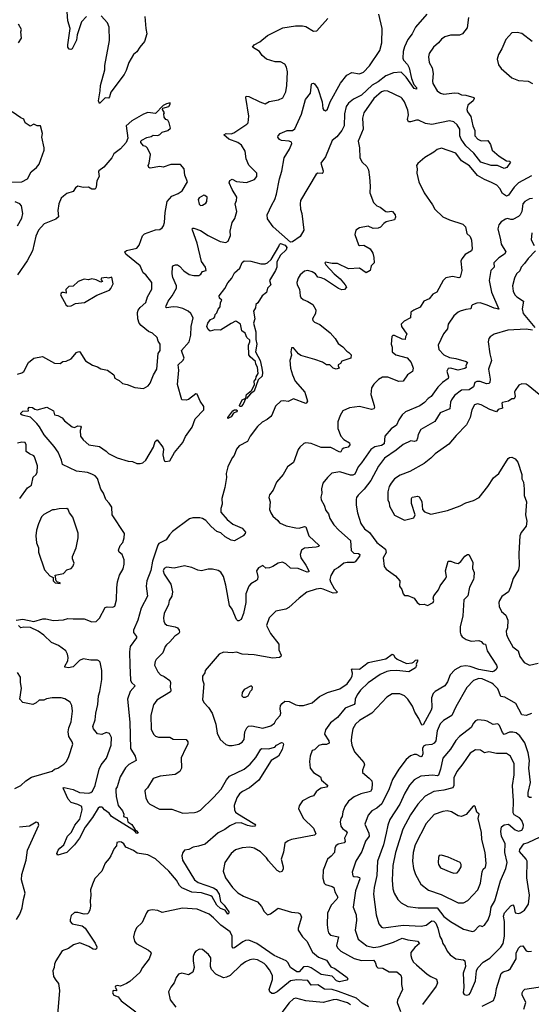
# Model space of a CAD drawing. Extents: x 2057697 to 2160550, y 827490 to 1016834.
# Tile 349 of 509: x 2082336 to 2087003, y 967120 to 976105. Entities that reach past the tile are written whole.
import ezdxf

# ---------------------------------------------------------------- set-up
doc = ezdxf.new("R2010")
doc.units = 0

msp = doc.modelspace()

# ---------------------------------------------------------------- linework, layer by layer
at = {"layer": '0CON20XD'}
for points in [[(2086428.9, 976125), (2086418.3, 976031.7), (2086375, 975975.8), (2086346.4, 975963.6), (2086266.4, 975963.6), (2086215, 975948.1), (2086183, 975927), (2086157.5, 975895), (2086110, 975855), (2086070.8, 975795), (2086064.3, 975765), (2086071.9, 975715), (2086098.1, 975665), (2086107.5, 975615), (2086100, 975545), (2086103.2, 975523.2), (2086145.5, 975455.5), (2086175, 975433.1), (2086205, 975425.6), (2086302.8, 975437.2), (2086335, 975433.8), (2086365, 975420), (2086405, 975416.5), (2086478, 975395), (2086481.4, 975385), (2086473.1, 975365), (2086423.3, 975325), (2086413.5, 975285), (2086420, 975265), (2086452, 975222), (2086467.9, 975135), (2086487.5, 975095), (2086488.5, 975045), (2086515, 975015.8), (2086545, 975000), (2086605, 975002.5), (2086630, 974965), (2086646.7, 974915), (2086708.1, 974858.1), (2086775, 974816.7), (2086805, 974812.5), (2086812.5, 974805), (2086780, 974755), (2086755, 974745.6), (2086695, 974774.4), (2086635.5, 974774.5), (2086543.2, 974805), (2086477.4, 974887.4), (2086404.7, 974954.7), (2086361.9, 975015), (2086352, 975045), (2086349.7, 975105), (2086326.7, 975146.7), (2086295, 975172.5), (2086255, 975181.6), (2086095, 975148.6), (2086036.5, 975156.5), (2085975, 975187.8), (2085955, 975187.5), (2085901.7, 975171.7), (2085883.1, 975173.1), (2085873.5, 975193.5), (2085881.2, 975235), (2085877.6, 975277.6), (2085846.7, 975355), (2085825, 975385.8), (2085815, 975395.7), (2085695, 975451.1), (2085665, 975454.4), (2085635, 975445.5), (2085565, 975384.4), (2085473.8, 975255), (2085462.9, 975205), (2085468.9, 975105), (2085422.5, 974995), (2085435.8, 974935), (2085438.8, 974845), (2085458.8, 974805), (2085502, 974765), (2085516.2, 974735), (2085527, 974667), (2085532.9, 974585), (2085530, 974525), (2085562, 974435), (2085594.6, 974404.6), (2085625.4, 974395.4), (2085675.5, 974355.5), (2085695, 974350.5), (2085725, 974358.1), (2085736.2, 974355), (2085760, 974325), (2085763.6, 974303.6), (2085755, 974278.8), (2085680.3, 974259.7), (2085657.5, 974245), (2085628.3, 974211.7), (2085606.4, 974203.6), (2085560.7, 974200.7), (2085515, 974220), (2085435, 974206.7), (2085403.3, 974185), (2085394, 974145), (2085425, 974050), (2085435, 974043.3), (2085475, 974046.2), (2085533.9, 974013.9), (2085556.2, 973975), (2085565.9, 973935.9), (2085568.8, 973885), (2085541.7, 973858.3), (2085532.5, 973815), (2085495, 973793.3), (2085436.3, 973836.3), (2085335, 973832.3), (2085235, 973881.1), (2085185, 973880.8), (2085125, 973892), (2085118, 973885), (2085128.7, 973868.7), (2085204.3, 973784.3), (2085259.4, 973739.4), (2085304.4, 973685), (2085315.9, 973664.1), (2085298.3, 973641.7), (2085275, 973640), (2085245, 973652.7), (2085115.6, 973735.6), (2085085, 973749.8), (2085054.3, 973754.2), (2085032.8, 973785), (2085005, 973804.2), (2084965, 973816.9), (2084935, 973810.6), (2084894.3, 973775), (2084876.9, 973745), (2084864, 973705), (2084865.9, 973685.9), (2084887.8, 973645), (2084894, 973585), (2084900.6, 973570.6), (2084921.5, 973551.5), (2084965, 973534), (2085010, 973505), (2085037.3, 973457.3), (2085035.7, 973425), (2085006.7, 973375), (2085010.2, 973360.2), (2085025, 973345.8), (2085075, 973322.5), (2085168.3, 973248.3), (2085213.3, 973195), (2085240.5, 973150.5), (2085285, 973120.8), (2085319.1, 973079.1), (2085337.4, 973067.4), (2085360, 973045), (2085356.7, 973015), (2085275, 972990), (2085263, 972967), (2085242.5, 972955), (2085240, 972945), (2085250, 972925), (2085223.8, 972916.2), (2085195, 972924.2), (2085165, 972954), (2085135, 972954.4), (2085098, 972978), (2085028.8, 973005), (2084900.5, 973040.5), (2084878.8, 973055), (2084835, 973110), (2084815, 973110), (2084808.8, 973075), (2084815.9, 973044.1), (2084800.8, 972995), (2084807.1, 972925), (2084824.4, 972865), (2084849.4, 972805), (2084935.8, 972705), (2084960, 972625), (2084953, 972607), (2084945, 972603.3), (2084834.2, 972645.8), (2084785, 972620.8), (2084745, 972627.1), (2084717.5, 972622.5), (2084670.6, 972579.4), (2084637.1, 972495), (2084626.9, 972483.1), (2084593.7, 972456.3), (2084546.6, 972433.4), (2084506.4, 972393.6), (2084437, 972303), (2084413.3, 972255), (2084337.5, 972215), (2084313.2, 972186.8), (2084292, 972128), (2084274, 972105), (2084235.8, 972025), (2084220.8, 971965), (2084223, 971927), (2084208.6, 971835), (2084180.6, 971735), (2084181.9, 971685), (2084171.9, 971645), (2084171.7, 971611.7), (2084228, 971545), (2084280.2, 971500.2), (2084366.7, 971465), (2084397, 971427), (2084393.3, 971415), (2084375, 971396.2), (2084295, 971350), (2084265, 971356.2), (2084211.2, 971385), (2084170.9, 971420.9), (2084135, 971435.7), (2084081.4, 971481.4), (2084035, 971535.6), (2084005, 971554.3), (2083978.7, 971558.7), (2083915, 971558.1), (2083885, 971548.9), (2083730.4, 971435), (2083701.1, 971405), (2083672.1, 971357.9), (2083605.7, 971325), (2083595, 971310), (2083546.8, 971165), (2083531.4, 971078.6), (2083496.2, 970985), (2083490.9, 970935), (2083500.7, 970845), (2083444.6, 970735), (2083412.9, 970625), (2083373.3, 970535), (2083374.1, 970514.1), (2083400.8, 970475), (2083400.8, 970465), (2083343.8, 970385), (2083337.2, 970335), (2083340, 970215), (2083346.5, 970076.5), (2083357.1, 970057.1), (2083388.8, 970025), (2083344.5, 969975), (2083319.2, 969905), (2083340.3, 969695), (2083348.1, 969455), (2083388.6, 969385), (2083400, 969345), (2083330.5, 969309.5), (2083302, 969278), (2083253.3, 969195), (2083225.5, 969104.5), (2083213.3, 969085), (2083213.6, 969066.4), (2083216.7, 969015), (2083233.6, 968933.6), (2083273.8, 968885), (2083286.2, 968855), (2083283.9, 968833.9), (2083315, 968820), (2083321.2, 968785), (2083359.2, 968759.2), (2083390.8, 968710.8), (2083402.5, 968702.5), (2083416, 968685), (2083405, 968679.2), (2083383.1, 968703.1), (2083175, 968833.3), (2083153, 968863), (2083109.4, 968895), (2083095, 968913.8), (2083085, 968920), (2083065, 968918.8), (2083051.2, 968908.8), (2083000, 968825), (2082933.7, 968736.3), (2082880.8, 968635), (2082835, 968576.2), (2082767.5, 968505), (2082685, 968480), (2082676, 968495), (2082685.8, 968525), (2082700.8, 968545), (2082740, 968575), (2082772, 968655), (2082808.2, 968691.8), (2082840.5, 968755), (2082885, 968808), (2082905.9, 968895.9), (2082903.3, 968925), (2082865, 968943.3), (2082805, 968960.6), (2082778.3, 968991.7), (2082734.3, 969085), (2082733.8, 969095), (2082741.8, 969098.2), (2082825, 969081.4), (2082881.2, 969051.2), (2082965.9, 969045.9), (2082985, 969051.4), (2082999.4, 969065), (2083024.5, 969115), (2083060, 969265), (2083079.6, 969305), (2083129.1, 969365), (2083170.5, 969485), (2083174.3, 969555), (2083155, 969591.2), (2083125, 969598.8), (2083085, 969581.2), (2083046.4, 969586.4), (2083010, 969635), (2083003.9, 969653.9), (2083025.5, 969714.5), (2083030.4, 969775), (2083049.6, 969855), (2083055.4, 969935), (2083067.8, 969975), (2083084.8, 970085), (2083084.7, 970165.3), (2083069.5, 970240.5), (2083058.6, 970255), (2083045, 970259.6), (2082985, 970259.3), (2082915, 970271.1), (2082883, 970257), (2082825, 970199.5), (2082781.7, 970191.7), (2082747.5, 970195), (2082746.7, 970205), (2082773.8, 970255), (2082779.5, 970285), (2082772.9, 970315), (2082755.5, 970345), (2082688.6, 970395), (2082625, 970422.5), (2082556.9, 970486.9), (2082505, 970525.5), (2082435, 970557.5), (2082375, 970561.4), (2082345, 970556.2), (2082325, 970575.8)], [(2082945, 976134.4), (2082900, 976085), (2082859.4, 975965), (2082855, 975916.7), (2082815, 975840), (2082803, 975833), (2082787, 975837), (2082776.7, 975855), (2082776.2, 975875), (2082795.6, 976025.6), (2082774.5, 976094.5), (2082770.6, 976175)], [(2083477, 976133), (2083485.6, 976025), (2083496.7, 975975), (2083474, 975905), (2083431.2, 975855), (2083405, 975811.2), (2083373, 975787), (2083332.2, 975715), (2083308.7, 975641.3), (2083289.4, 975605), (2083167.7, 975442.3), (2083155, 975400), (2083145, 975390), (2083115, 975392.5), (2083065, 975340), (2083053.8, 975365), (2083071.4, 975455), (2083074.4, 975504.4), (2083112.1, 975647.9), (2083113.7, 975686.3), (2083155.8, 975915), (2083153.3, 976036.7), (2083137.3, 976077.3), (2083080.5, 976140.5)], [(2086049.1, 976155), (2085945, 976035.7), (2085914.6, 975975.4), (2085876.9, 975923.1), (2085845, 975858), (2085834, 975814), (2085831.3, 975755), (2085837.7, 975735), (2085873.5, 975695), (2085888.4, 975665), (2085909.3, 975569.3), (2085931.9, 975511.9), (2085955, 975486.2), (2085955, 975470), (2085935, 975475.8), (2085861.6, 975581.6), (2085815, 975624.5), (2085745, 975620.9), (2085675, 975592.4), (2085605, 975538.3), (2085552.6, 975507.4), (2085455, 975417.2), (2085380.1, 975379.9), (2085335, 975342.2), (2085315, 975312), (2085298.4, 975245), (2085296.1, 975135), (2085275, 975092.2), (2085230, 975035), (2085186.8, 975003.2), (2085125, 974853.8), (2085084.2, 974795), (2085105.5, 974725), (2085102.5, 974707.5), (2085095, 974702), (2085055, 974705.6), (2085040.6, 974695), (2084898.5, 974455), (2084894.6, 974425), (2084898.9, 974375), (2084910, 974335), (2084926.4, 974185), (2084893.8, 974125), (2084825, 974078.5), (2084805, 974075.9), (2084649.4, 974215), (2084596.3, 974286.3), (2084594.2, 974325), (2084635, 974416.2), (2084663.8, 974465), (2084678.9, 974511.1), (2084705, 974653.8), (2084728.3, 974721.7), (2084749.3, 974845), (2084797.7, 974922.3), (2084819.1, 974975), (2084815, 974985.6), (2084795, 974997.3), (2084725, 975003.3), (2084705, 975012.9), (2084691.7, 975031.7), (2084694.3, 975045.7), (2084713.3, 975065), (2084775, 975092.9), (2084825, 975094.6), (2084845, 975110), (2084906.7, 975243.3), (2084944.5, 975375), (2084989.5, 975435), (2084999.2, 975515), (2085005, 975523.8), (2085015, 975525.6), (2085025, 975518.8), (2085055, 975476.7), (2085096.2, 975355), (2085101.6, 975295), (2085108.8, 975278.8), (2085125, 975272.7), (2085145, 975287.1), (2085169.3, 975355), (2085261.1, 975525), (2085320.4, 975599.6), (2085365, 975623.1), (2085435, 975611.9), (2085472.7, 975627.3), (2085525.4, 975685), (2085621.1, 975825), (2085637.9, 975895), (2085643.5, 976025), (2085613.1, 976155)], [(2082326.7, 975895), (2082351.2, 975935), (2082347.5, 975995), (2082352.5, 976015), (2082324.5, 976064.5)], [(2082825, 970637.1), (2082925, 970636.9), (2082995, 970611.4), (2083035, 970611.9), (2083065, 970644), (2083115, 970742), (2083135, 970747.5), (2083185, 970742.9), (2083205, 970753.8), (2083220.5, 970809.5), (2083220.7, 970919.3), (2083229.6, 970975), (2083247.3, 971035), (2083278.5, 971095), (2083289.5, 971135), (2083288.5, 971175), (2083270, 971225), (2083243.3, 971245), (2083236.2, 971265), (2083254, 971305), (2083275.8, 971335), (2083289.2, 971375), (2083292.5, 971415), (2083178.1, 971585), (2083175.6, 971655), (2083153.4, 971693.4), (2083123.1, 971725), (2083101.9, 971785), (2083075, 971821.2), (2083045, 971919.2), (2083025, 971941.9), (2082995, 971957.8), (2082955, 971972.5), (2082855, 971985.6), (2082726.7, 972045), (2082718, 972085), (2082687.6, 972157.6), (2082651.1, 972211.1), (2082560, 972315), (2082518.1, 972388.1), (2082491.1, 972421.1), (2082435, 972476.2), (2082360, 972495), (2082347.5, 972505), (2082347.5, 972515), (2082365, 972531.2), (2082416.7, 972535), (2082413.3, 972555), (2082422, 972568), (2082452.5, 972565), (2082475, 972550), (2082495, 972546), (2082585, 972568.8), (2082643.3, 972535), (2082655, 972497.5), (2082685, 972492.5), (2082725, 972470), (2082745, 972443.3), (2082815, 972388), (2082835, 972384.2), (2082865, 972397.1), (2082890, 972395), (2082895.8, 972385), (2082887.5, 972355), (2082892, 972305), (2082915, 972271.2), (2082967.5, 972225), (2083065, 972211.2), (2083125, 972168), (2083146.7, 972145), (2083225, 972105.6), (2083325, 972076.5), (2083365, 972072.9), (2083405, 972055.8), (2083435, 972054.4), (2083458.3, 972061.7), (2083488, 972085), (2083557.5, 972205), (2083573, 972257), (2083589.3, 972269.3), (2083642.5, 972205), (2083646.7, 972185), (2083642.5, 972135), (2083655, 972080), (2083665, 972072.5), (2083705, 972080), (2083748, 972155), (2083825, 972246.2), (2083849.8, 972300.2), (2083909.1, 972385), (2083937.7, 972462.3), (2084017.1, 972545), (2084017.1, 972575), (2083981.9, 972625), (2083955, 972687.5), (2083941.7, 972691.7), (2083875, 972640), (2083854.1, 972634.1), (2083815, 972636.2), (2083775.6, 972775), (2083789.1, 972905), (2083782.1, 972955), (2083825.6, 972995), (2083836.9, 973015), (2083812.2, 973085), (2083883.4, 973165), (2083898.1, 973225), (2083898.7, 973305), (2083918.8, 973385), (2083897.5, 973425), (2083873.8, 973445), (2083825, 973469.4), (2083775, 973481.5), (2083735, 973483.6), (2083675, 973473.8), (2083670, 973480), (2083670.8, 973495), (2083689.5, 973535), (2083726.4, 973585), (2083765.5, 973655), (2083765.5, 973675), (2083732.2, 973752.2), (2083727.3, 973785), (2083730.9, 973849.1), (2083739.1, 973860.9), (2083756.6, 973866.6), (2083775, 973866.2), (2083795, 973855.4), (2083833.3, 973813.3), (2083880.9, 973780.9), (2083925, 973770), (2083968.8, 973771.2), (2083987.7, 973782.3), (2084005, 973806.7), (2084036.7, 973815), (2084030, 973845), (2083995, 973897.5), (2083954.5, 974065), (2083910.8, 974185), (2083908.8, 974195), (2083915, 974201.2), (2083925, 974202.5), (2083985, 974180), (2084053.8, 974135), (2084165, 974080), (2084215, 974072.5), (2084238, 974085), (2084258.8, 974135), (2084257.1, 974175), (2084273.6, 974253.6), (2084299.5, 974290.5), (2084316.6, 974353.4), (2084300.8, 974425), (2084314.2, 974455.8), (2084317.5, 974485), (2084275.5, 974555), (2084248.1, 974615), (2084253.8, 974636.2), (2084275, 974648.1), (2084315, 974629.4), (2084405, 974617.5), (2084478.8, 974645), (2084498.8, 974675), (2084498.8, 974705), (2084426.8, 974776.8), (2084403.3, 974835), (2084392.9, 974905), (2084359.6, 974959.6), (2084325, 974983.3), (2084244.7, 975014.7), (2084196.7, 975055), (2084220, 975065), (2084265, 975064.6), (2084288.7, 975071.3), (2084408.2, 975151.8), (2084419.2, 975165), (2084426.2, 975225), (2084399.2, 975395), (2084403.2, 975406.8), (2084425, 975404.3), (2084525, 975354), (2084575, 975337.5), (2084612.5, 975357.5), (2084697, 975373), (2084737.3, 975392.7), (2084764, 975445), (2084774.2, 975504.2), (2084778.8, 975628.8), (2084770.9, 975670.9), (2084755, 975698.8), (2084715, 975720), (2084665, 975718.8), (2084585.8, 975745.8), (2084547.3, 975777.3), (2084524, 975815), (2084460, 975855), (2084476.2, 975875), (2084525, 975902.5), (2084595, 975959.2), (2084735, 976030), (2084852.3, 976047.7), (2084915, 976050), (2084945, 976042), (2085015, 976000), (2085045.9, 976004.1), (2085145.5, 976114.5)], [(2087010, 975905), (2086915, 975980), (2086875, 975988), (2086825, 975983.8), (2086770, 975925), (2086735, 975840), (2086704.4, 975785.6), (2086691.2, 975745), (2086704, 975694), (2086728.8, 975658.8), (2086825, 975573.3), (2086885, 975548.8), (2086973.9, 975543.9), (2087012.3, 975522.3)], [(2082315, 972871.2), (2082355, 972881.4), (2082375, 972894.2), (2082415, 972976.2), (2082465, 973016.2), (2082545, 973031.2), (2082655, 972970), (2082705, 972968.8), (2082730, 972985), (2082760.5, 972989.5), (2082805, 973008.8), (2082855, 973066.7), (2082875, 973076.2), (2082885, 973072.5), (2082935, 972992), (2083001.7, 972951.7), (2083045, 972937.1), (2083075, 972919.2), (2083137, 972907), (2083193.9, 972863.9), (2083203.8, 972835), (2083225, 972820.8), (2083243, 972813), (2083274.4, 972784.4), (2083317, 972777), (2083385, 972747.5), (2083465, 972738), (2083506.8, 972763.2), (2083525, 972786.7), (2083555.7, 972864.3), (2083585.7, 972915), (2083600.6, 973059.4), (2083616.2, 973085), (2083618.8, 973105), (2083616.2, 973145), (2083600, 973170), (2083589.2, 973205), (2083548, 973245), (2083510.2, 973260.2), (2083444.3, 973314.3), (2083425, 973336.9), (2083413.8, 973375), (2083411.4, 973431.4), (2083416.6, 973453.4), (2083435, 973477.8), (2083487.1, 973525), (2083502.5, 973575), (2083542.9, 973645), (2083540, 973705), (2083485.5, 973775.5), (2083462, 973795), (2083435, 973859.2), (2083303.1, 973965), (2083295.6, 973985), (2083309.5, 973999.5), (2083405, 974020), (2083425, 974046.7), (2083455, 974131.2), (2083475, 974149.2), (2083575, 974185.8), (2083615, 974190), (2083634.2, 974205.8), (2083647.1, 974225), (2083655.7, 974255), (2083661.5, 974345), (2083681.2, 974445), (2083725, 974495.6), (2083782.7, 974517.3), (2083817, 974543), (2083866.2, 974625), (2083841.2, 974685), (2083836.7, 974745), (2083803.3, 974783.3), (2083716.1, 974783.9), (2083645, 974760), (2083615, 974766), (2083525, 974750), (2083512.5, 974755), (2083506.7, 974775), (2083515.8, 974794.2), (2083530, 974875), (2083502.5, 974932.5), (2083487, 974947), (2083464.1, 974954.1), (2083442.5, 974985), (2083442.5, 974995), (2083450, 975005), (2083495, 975030), (2083535, 975037.5), (2083555, 975050), (2083595, 975046.7), (2083615, 975056.7), (2083635, 975077.5), (2083685.9, 975094.1), (2083712.5, 975115), (2083700, 975165), (2083686.4, 975186.4), (2083670, 975195), (2083652.5, 975215), (2083650, 975245), (2083657.5, 975255), (2083640, 975285), (2083641.7, 975298.3), (2083695, 975312.5), (2083710, 975335), (2083710, 975345), (2083675, 975337.5), (2083645, 975322.5), (2083575, 975250), (2083505, 975258), (2083465, 975243.3), (2083359.5, 975180.5), (2083306.7, 975135), (2083323.8, 975025), (2083307.3, 974982.7), (2083256.2, 974925), (2083195, 974881.2), (2083176.2, 974845), (2083105, 974758), (2083058, 974725), (2083054, 974715), (2083060, 974675), (2083038.6, 974635), (2083034.2, 974575), (2083025, 974556.7), (2082995, 974559.2), (2082965, 974577.5), (2082915, 974574), (2082865, 974586.2), (2082845, 974570), (2082823, 974537), (2082765, 974520), (2082736, 974495), (2082714.3, 974475), (2082693.1, 974425), (2082683.1, 974365), (2082691.2, 974305), (2082664.5, 974285.5), (2082559.3, 974240.7), (2082507.1, 974185), (2082482, 974128), (2082453.6, 973996.4), (2082404.2, 973905), (2082316.7, 973775)], [(2082238.3, 974621.7), (2082355, 974623.8), (2082407.7, 974652.3), (2082441.2, 974715), (2082488.8, 974755), (2082513.3, 974785), (2082559.2, 974915), (2082560.8, 974935), (2082537, 975033), (2082543.3, 975065), (2082526.1, 975136.1), (2082495, 975137.5), (2082465, 975152.5), (2082433, 975133), (2082387.5, 975165), (2082375, 975196.7), (2082345, 975210), (2082266.7, 975265)], [(2087005, 974679.6), (2086885, 974614.6), (2086845, 974575.6), (2086795, 974504.3), (2086775, 974492.9), (2086739.1, 974519.1), (2086715, 974565.7), (2086689.4, 974595), (2086640.4, 974620.4), (2086577, 974647), (2086513, 974683), (2086440.2, 974770.2), (2086365, 974818), (2086315, 974887.1), (2086185, 974933.8), (2086145, 974921.2), (2086113.3, 974895), (2086032.7, 974847.3), (2085966.8, 974793.2), (2085955.8, 974775), (2085962, 974745), (2085958, 974705), (2085975.8, 974625), (2086025, 974526), (2086102, 974415), (2086122.5, 974375), (2086196.2, 974305), (2086255, 974277.1), (2086379.1, 974239.1), (2086402, 974215), (2086414.3, 974155), (2086445.6, 974125), (2086458.3, 974091.7), (2086462, 974015), (2086456, 973995), (2086398.8, 973961.2), (2086367.7, 973922.3), (2086358.8, 973901.2), (2086370, 973815), (2086353.8, 973755), (2086342, 973748), (2086285, 973760), (2086221.7, 973748.3), (2086198.8, 973725), (2086141.7, 973618.3), (2086105, 973601.2), (2086071.7, 973558.3), (2086023.8, 973535), (2085987.9, 973482.1), (2085930, 973455), (2085903.3, 973435), (2085900, 973385), (2085843.3, 973355), (2085814.5, 973325.5), (2085817.8, 973305), (2085866.9, 973235), (2085855, 973210), (2085852.5, 973185), (2085825, 973189.4), (2085755, 973222.5), (2085738.3, 973221.7), (2085732, 973215), (2085724.2, 973145), (2085732.5, 973115), (2085734, 973075), (2085767, 973047), (2085869.2, 973019.2), (2085906.2, 972976.2), (2085926, 972925), (2085920, 972895), (2085874.4, 972865), (2085832.5, 972805), (2085795, 972804.4), (2085695, 972841.4), (2085645, 972841.9), (2085608.9, 972821.1), (2085565, 972777.5), (2085545.4, 972744.6), (2085540, 972685), (2085570.8, 972585), (2085572.5, 972565), (2085565, 972552.5), (2085545, 972548.1), (2085435, 972574.4), (2085345, 972562.9), (2085283.8, 972535), (2085258.3, 972491.7), (2085238.6, 972435), (2085239.4, 972375), (2085265, 972304.3), (2085292.5, 972275), (2085345, 972243.3), (2085347.1, 972225), (2085333.3, 972205), (2085292, 972195), (2085278.6, 972185), (2085265, 972160), (2085255, 972159.2), (2085175, 972200.5), (2085085, 972201.9), (2084995, 972238.1), (2084945, 972242.5), (2084927, 972237), (2084890, 972205), (2084875, 972182.5), (2084834.2, 972065), (2084777.5, 972025), (2084738, 971955), (2084679.2, 971885), (2084647.4, 971812.6), (2084615, 971770), (2084610, 971745), (2084622, 971705), (2084616.1, 971636.1), (2084625.8, 971605), (2084645, 971573.8), (2084689.2, 971535), (2084705, 971512), (2084767.4, 971487.4), (2084855, 971468.1), (2084885.5, 971464.5), (2084935, 971480), (2084945, 971476.7), (2084973.3, 971395), (2085066.7, 971305), (2085063.3, 971296.7), (2085038.9, 971291.1), (2084935, 971282.9), (2084907, 971263), (2084895.7, 971225), (2084901.1, 971195), (2084947.3, 971127.3), (2084974, 971075), (2084972.5, 971065), (2084956.8, 971063.2), (2084911.8, 971081.8), (2084875, 971096.4), (2084805, 971100.5), (2084765, 971138.6), (2084733.4, 971153.4), (2084693.9, 971146.1), (2084645, 971114), (2084615, 971103.8), (2084580, 971100), (2084555, 971122.5), (2084515, 971103.8), (2084496, 971075), (2084507.1, 971025), (2084505, 970997.5), (2084495, 970986), (2084443, 970957), (2084425.8, 970935), (2084400, 970865), (2084397.8, 970785), (2084377.5, 970685), (2084355, 970632.5), (2084335, 970618.8), (2084325, 970620), (2084315, 970632.5), (2084275, 970726.7), (2084250.3, 970760.3), (2084217.1, 970945), (2084193.8, 971025), (2084171.7, 971061.7), (2084145, 971078.8), (2084095, 971091.4), (2084055, 971090.8), (2083995, 971076), (2083960.7, 971080.7), (2083905, 971106.2), (2083865, 971116)], [(2082317.5, 974225), (2082354.2, 974295), (2082366.2, 974335), (2082353.8, 974405), (2082336.7, 974425), (2082296.2, 974443.8)], [(2087015, 974474.4), (2086985, 974470), (2086944.7, 974445.3), (2086926.9, 974425), (2086915.4, 974355), (2086902.1, 974325), (2086885, 974307.3), (2086835, 974282.1), (2086815, 974280.4), (2086785, 974289.1), (2086766.2, 974285), (2086729.2, 974260.8), (2086705, 974232.5), (2086697.1, 974195), (2086722.2, 974095), (2086726.4, 974055), (2086768.9, 973985), (2086759.4, 973965), (2086705, 973931.8), (2086660.5, 973885), (2086664.4, 973845), (2086634.4, 973815), (2086618.2, 973725), (2086638.2, 973618.2), (2086707.7, 973462.3), (2086665, 973472.1), (2086600.9, 973500.9), (2086535, 973521.9), (2086505, 973518.1), (2086466.6, 973503.4), (2086458, 973495), (2086450, 973465), (2086405, 973460), (2086354.6, 973445.4), (2086335, 973436.9), (2086295, 973402.9), (2086245.6, 973325), (2086237.8, 973285), (2086201.4, 973238.6), (2086153.3, 973135), (2086158, 973095), (2086205, 973047.5), (2086255, 973022.2), (2086314.4, 973014.4), (2086408.8, 972985), (2086420, 972975), (2086405, 972950), (2086408.8, 972931.2), (2086397.3, 972922.7), (2086335, 972907.1), (2086265, 972924.5), (2086245, 972922), (2086233.4, 972896.6), (2086248.7, 972845), (2086245, 972829.2), (2086191.9, 972795), (2086148.8, 972751.2), (2086090.8, 972665), (2086062.3, 972647.7), (2086028.2, 972611.8), (2085985, 972580), (2085855, 972526.9), (2085825, 972499.2), (2085795.3, 972454.7), (2085772.9, 972405), (2085725, 972370), (2085665.7, 972305), (2085660.7, 972235), (2085635, 972217.6), (2085574.2, 972205.8), (2085538.9, 972181.1), (2085455, 972060.6), (2085423.5, 972025), (2085392.2, 971957.8), (2085375, 971947.1), (2085355, 971946.9), (2085255, 971978.1), (2085184.3, 971965.7), (2085142.3, 971927.7), (2085101.2, 971875), (2085088, 971825), (2085092, 971785), (2085082.3, 971747.7), (2085085, 971723.3), (2085114.3, 971674.3), (2085129.4, 971625), (2085151.4, 971595), (2085163.7, 971553.7), (2085200.8, 971495), (2085246.4, 971446.4), (2085353.1, 971353.1), (2085360.3, 971259.7), (2085385, 971238), (2085425, 971234.4), (2085438.9, 971225), (2085435, 971209.2), (2085395, 971158.8), (2085385, 971152), (2085322.7, 971152.7), (2085291.2, 971145), (2085245, 971105.8), (2085205, 971084.3), (2085175, 971033.3), (2085165.7, 970995), (2085170, 970975), (2085204.6, 970914.6), (2085232, 970885), (2085230, 970875), (2085195, 970870.4), (2085105, 970909.3), (2085083.3, 970913.3), (2085041.3, 970908.7), (2084955, 970880), (2084883.8, 970826.2), (2084790.6, 970739.4), (2084765, 970724.3), (2084673, 970707), (2084610.8, 970645), (2084588, 970575), (2084623.8, 970503.8), (2084700, 970405), (2084700.6, 970355), (2084720, 970305), (2084717.6, 970292.4), (2084706.2, 970283.8), (2084645, 970277.9), (2084475, 970310), (2084365, 970313.8), (2084315, 970334.4), (2084275, 970325.8), (2084195, 970334), (2084156.2, 970315), (2084026.7, 970165), (2084023.3, 970145), (2084004.3, 970115), (2084005, 970080), (2084014.3, 970045), (2084002.6, 969902.6), (2084015.8, 969875), (2084057.6, 969827.6), (2084090.5, 969775), (2084125.4, 969675.4), (2084137.1, 969595), (2084163.3, 969535), (2084215, 969490), (2084245, 969481.2), (2084275, 969480), (2084335.6, 969494.4), (2084365, 969512), (2084382.5, 969535), (2084390, 969605), (2084408.3, 969641.7), (2084423.4, 969656.6), (2084455, 969659.4), (2084555, 969638.6), (2084627.8, 969662.2), (2084658.8, 969685), (2084676, 969715), (2084713.4, 969756.6), (2084718.5, 969775), (2084712.5, 969815), (2084715.6, 969845), (2084729.2, 969865), (2084755, 969885.7), (2084795, 969884.4), (2084855, 969852.5), (2084885, 969845.7), (2084925, 969847.8), (2085005, 969870.6), (2085072, 969928), (2085145, 969966.2), (2085255, 969998.5), (2085323.5, 970045), (2085355, 970085.6), (2085369.1, 970115), (2085371.7, 970141.7), (2085363.5, 970175), (2085368.9, 970181.1), (2085435, 970178.5), (2085515, 970237.5), (2085676.5, 970273.5), (2085735, 970316), (2085745, 970310), (2085758, 970288), (2085779.2, 970269.2), (2085865, 970230), (2085915.5, 970234.5), (2085929.1, 970240.9), (2085945, 970260), (2085963.3, 970263.3), (2085965, 970250), (2085953.3, 970225), (2085956.1, 970213.9), (2085945, 970190), (2085885, 970154), (2085775, 970166.4), (2085715, 970163.8), (2085684.7, 970155.3), (2085625, 970130), (2085515, 970052.1), (2085445.4, 969985), (2085413.3, 969945), (2085397.1, 969905), (2085394.4, 969865.6), (2085385.8, 969855), (2085305, 969823.5), (2085235, 969738.1), (2085172.3, 969687.7), (2085124, 969625), (2085117.5, 969585), (2085156.4, 969525), (2085157.6, 969502.4), (2085135, 969491.9), (2085095, 969490), (2085065, 969481.2), (2085025, 969443.3), (2085004.1, 969435.9), (2084985.9, 969384.1), (2084978.8, 969335), (2084987.1, 969275), (2085015, 969236), (2085081.2, 969195), (2085090, 969165), (2085146, 969115), (2085135, 969100.6), (2085085, 969090.6), (2085062.8, 969077.2), (2085040.9, 969059.1), (2085015, 969021.2), (2084985, 969013.8), (2084915, 968976.7), (2084885, 968930), (2084880, 968905), (2084926, 968815), (2085016.4, 968726.4), (2085037.5, 968675), (2085025, 968664.5), (2084815.5, 968624.5), (2084785, 968612), (2084755, 968590), (2084741.2, 968508.8), (2084722.5, 968445), (2084738.8, 968375), (2084738.3, 968351.7), (2084728.3, 968331.7), (2084713, 968327), (2084685, 968340), (2084605, 968428), (2084587.5, 968455), (2084531.1, 968511.1), (2084475, 968546), (2084435, 968552.5), (2084365, 968547.5), (2084305, 968529.2), (2084265, 968496), (2084206.9, 968415), (2084193.1, 968335), (2084212.9, 968275), (2084278.6, 968185), (2084325, 968138), (2084377.3, 968107.3), (2084504, 968055), (2084540.9, 968010.9), (2084565, 967966.7), (2084595, 967937.5), (2084622.5, 967945), (2084695, 967996.2), (2084815, 967961.4), (2084875, 967954.2), (2084893.3, 967945), (2084905.7, 967915), (2084875.6, 967815), (2084877.1, 967795), (2084915, 967734.2), (2084956.7, 967696.7), (2085006, 967595), (2085060.2, 967550.2), (2085135, 967523.1), (2085173, 967463), (2085209.2, 967445), (2085322.5, 967365), (2085328, 967352), (2085320.7, 967339.3), (2085254.4, 967325.6), (2085225.8, 967335), (2085185, 967376.2), (2085085, 967391.4), (2084995, 967451.7), (2084965, 967464.2), (2084925, 967461.3), (2084885, 967417.3), (2084864.6, 967414.6), (2084805.4, 967455.4), (2084780.8, 967500.8), (2084765.9, 967515.9), (2084657.3, 967565), (2084497.8, 967675), (2084425, 967703.8), (2084395, 967701.2), (2084370.9, 967689.1), (2084295, 967635.7), (2084282.7, 967632.7), (2084275.6, 967645.6), (2084272.7, 967742.7), (2084255, 967780), (2084171.2, 967841.2), (2084105, 967910), (2084063.6, 967943.6), (2083955, 967987.1), (2083821.7, 967998.3), (2083635, 967958), (2083595, 967976.7), (2083545, 967982.5), (2083515, 967976.7), (2083505, 967972.5), (2083493.3, 967955), (2083453.3, 967865), (2083401.3, 967818.7), (2083382.5, 967775), (2083374, 967735), (2083382, 967695), (2083398, 967675), (2083510, 967615), (2083532.5, 967595), (2083534.2, 967585), (2083516, 967535), (2083457.1, 967455), (2083431.5, 967408.5)], [(2083985, 974410), (2084005, 974412.5), (2084035, 974430), (2084043, 974447), (2084046.2, 974485), (2084025, 974501.2), (2084015, 974502.5), (2083971.7, 974478.3), (2083963.3, 974465), (2083972.7, 974422.7), (2083985, 974410)], [(2087008.9, 974161.1), (2087001.9, 974095), (2087029.4, 974045)], [(2084344.4, 972574.4), (2084341.1, 972585), (2084364.4, 972635), (2084400, 972650), (2084406.2, 972685), (2084449.4, 972720.6), (2084477, 972773), (2084475.7, 972805), (2084491.2, 972825), (2084492.5, 972845), (2084510.9, 972875), (2084506.5, 972935), (2084491.1, 972961.1), (2084486.7, 972986.7), (2084437, 973027), (2084426.9, 973045), (2084423.3, 973135), (2084436.7, 973165), (2084435, 973180), (2084407.5, 973205), (2084392.5, 973245), (2084362.5, 973265), (2084350, 973325), (2084315, 973350), (2084305, 973352.5), (2084265, 973332.5), (2084168.8, 973271.2), (2084115, 973273.3), (2084073, 973263), (2084055, 973277.5), (2084044.2, 973305), (2084050.8, 973335), (2084075, 973370), (2084108.3, 973381.7), (2084117, 973393), (2084120, 973415), (2084135, 973430), (2084146.4, 973463.6), (2084163.3, 973485), (2084167.5, 973525), (2084180, 973545), (2084157.5, 973565), (2084156.7, 973585), (2084207.3, 973652.7), (2084235, 973704), (2084271.9, 973745), (2084295, 973793.8), (2084344.2, 973835.8), (2084365, 973887.5), (2084385, 973903.8), (2084445, 973901.5), (2084535, 973876.2), (2084575, 973876.2), (2084595, 973884.6), (2084630.3, 973915), (2084700.9, 974035), (2084705.6, 974054.4), (2084715, 974062.5), (2084756.6, 974046.6), (2084773.1, 974025), (2084767.9, 974005), (2084714, 973956), (2084681.6, 973895), (2084680.5, 973845), (2084670.6, 973815), (2084614, 973725), (2084625.6, 973684.4), (2084596.7, 973655), (2084586, 973614), (2084546.7, 973585), (2084508.3, 973521.7), (2084490, 973505), (2084487.5, 973475), (2084467.5, 973445), (2084480, 973375), (2084467.5, 973335), (2084489.7, 973255), (2084490.9, 973185), (2084498.5, 973145), (2084488, 973075), (2084528.4, 972995), (2084546, 972925), (2084551.3, 972885), (2084547.1, 972852.9), (2084512.5, 972817.5), (2084476.1, 972713.9), (2084440.7, 972689.3), (2084405, 972647.5), (2084400, 972650), (2084374.3, 972595), (2084355, 972574.5), (2084344.4, 972574.4)], [(2087040, 973995), (2086972.9, 973925), (2086941.5, 973878.5), (2086909.2, 973845), (2086897.5, 973812.5), (2086868, 973785), (2086848, 973745), (2086832.5, 973675), (2086837.3, 973627.3), (2086852.5, 973595), (2086870, 973575), (2086930, 973535), (2086918.8, 973465), (2086929.4, 973425), (2087036.2, 973295)], [(2082775, 973492), (2082805, 973494), (2082845.9, 973514.1), (2082926.6, 973523.4), (2083038.8, 973591.2), (2083155, 973637.5), (2083168.3, 973651.7), (2083190, 973695), (2083176.7, 973755), (2083145, 973747.5), (2083125, 973753.3), (2083083, 973747), (2083077.5, 973735), (2083090, 973715), (2083075, 973710), (2083035, 973730), (2082995, 973740), (2082965, 973731.2), (2082923.6, 973736.4), (2082870, 973715), (2082825, 973672.5), (2082785, 973670), (2082758.3, 973641.7), (2082760, 973610), (2082736.7, 973616.7), (2082725, 973613.8), (2082715, 973610), (2082708.8, 973595), (2082760.5, 973500.5), (2082775, 973492)], [(2087015, 973272.5), (2086955, 973279.2), (2086787.6, 973272.4), (2086662.5, 973235), (2086627.9, 973212.1), (2086615.8, 973195), (2086610, 973165), (2086622.9, 973055), (2086640.6, 972995), (2086612.1, 972915), (2086626.2, 972823.8), (2086623.3, 972795), (2086614, 972785), (2086595, 972780.9), (2086535, 972801.9), (2086505, 972803.1), (2086486.2, 972793.8), (2086475.8, 972755), (2086435, 972727.5), (2086365, 972724.6), (2086301.9, 972675), (2086273.7, 972636.3), (2086264.6, 972615), (2086260, 972555), (2086172.2, 972517.8), (2086122.6, 972437.4), (2085995.6, 972364.4), (2085970.9, 972319.1), (2085965.4, 972285), (2085955, 972263.1), (2085935, 972254.4), (2085905, 972261.4), (2085835, 972228.1), (2085771.4, 972175), (2085665, 972104.4), (2085609.4, 972030.6), (2085539.4, 971900.6), (2085478.6, 971821.4), (2085423.8, 971765), (2085408.8, 971745), (2085404.2, 971725.8), (2085405.5, 971675.5), (2085417.8, 971605), (2085447.3, 971507.3), (2085480, 971460), (2085526.9, 971425), (2085594.4, 971335), (2085673.6, 971273.6), (2085677.3, 971242.7), (2085652.5, 971195), (2085660, 971115), (2085679.7, 971089.7), (2085765, 971030), (2085802.5, 970985), (2085800, 970935), (2085822.5, 970905), (2085832.5, 970865), (2085845, 970850), (2085875, 970850), (2085935, 970826.7), (2085962.5, 970785), (2085985, 970767.5), (2086025, 970770), (2086055, 970760), (2086106.7, 970785), (2086113.8, 970805), (2086108.8, 970825), (2086112.3, 970847.7), (2086155, 970901.2), (2086171.1, 970938.9), (2086223, 971007), (2086229.2, 971025), (2086220, 971075), (2086245, 971162.5), (2086270, 971165), (2086305, 971148.8), (2086335, 971143.3), (2086359.5, 971160.5), (2086395, 971210), (2086420, 971225), (2086433, 971223), (2086468.8, 971155), (2086466.1, 971096.1), (2086480.7, 971060.7), (2086478, 971015), (2086474, 970995), (2086440, 970925), (2086423, 970847), (2086388.6, 970811.4), (2086379.2, 970665), (2086354.3, 970565), (2086354.3, 970514.3), (2086360.9, 970490.9), (2086372.2, 970472.2), (2086408.1, 970448.1), (2086453, 970433), (2086525, 970438.5), (2086545, 970429.4), (2086565, 970408), (2086585, 970407.5), (2086600, 970345), (2086686.7, 970215), (2086690.9, 970195), (2086682.2, 970175), (2086665, 970159.6), (2086645, 970152.3), (2086525, 970176), (2086445, 970202.5), (2086405, 970209.4), (2086358.8, 970201.2), (2086305, 970172.9), (2086261.2, 970125), (2086237.9, 970062.1), (2086215, 970026), (2086124.7, 969975.3), (2086107.1, 969955), (2086092.5, 969915), (2086095.5, 969825), (2086090.5, 969805), (2086015, 969668.8), (2086005, 969666.7), (2086001.7, 969671.7), (2085976.9, 969726.9), (2085940.9, 969785), (2085920.4, 969840.4)], [(2087075, 972684.4), (2086975, 972767.5), (2086955, 972777.5), (2086915, 972780.8), (2086890.3, 972769.7), (2086855, 972721.2), (2086850, 972705), (2086854.2, 972665), (2086847.5, 972645), (2086825, 972644), (2086795, 972623.8), (2086739.3, 972610.7), (2086733.3, 972605), (2086740.7, 972559.3), (2086701.7, 972548.3), (2086685, 972526.7), (2086625, 972546.6), (2086545, 972590), (2086511.9, 972598.1), (2086485, 972589.2), (2086461.4, 972545), (2086445.8, 972475), (2086413, 972407), (2086318.5, 972311.5), (2086249.7, 972230.3), (2086125, 972144.3), (2086085, 972102.9), (2086024.5, 972055.5), (2085895, 971981.4), (2085805, 971948.6), (2085755, 971914), (2085723.9, 971876.1), (2085706.3, 971843.7), (2085693.4, 971796.6), (2085694.1, 971724.1), (2085706.2, 971695), (2085710, 971665), (2085755, 971583.8), (2085845, 971536.7), (2085930.8, 971559.2), (2085942.9, 971585), (2085910.7, 971690.7), (2085910, 971735), (2085915, 971746.2), (2085935, 971750), (2085965, 971756.7), (2085979.5, 971749.5), (2086005, 971707.5), (2086008.8, 971635), (2086027.5, 971615), (2086085, 971593.8), (2086237.5, 971625), (2086355, 971667.1), (2086405, 971695.6), (2086475, 971715.8), (2086527.5, 971745), (2086607.5, 971845), (2086658.6, 971925), (2086706, 971964), (2086790.7, 972099.3), (2086805, 972110), (2086825, 972113.3), (2086855, 972097.5), (2086878.3, 972068.3), (2086916.7, 971955), (2086916.7, 971915), (2086930, 971885), (2086938.8, 971825), (2086936.4, 971763.6), (2086958.1, 971705), (2086951.1, 971585), (2086962.4, 971527.6), (2086955.9, 971484.1), (2086910.8, 971425), (2086899.2, 971395), (2086889.2, 971235), (2086891.9, 971125), (2086884.4, 971085), (2086836.9, 971005), (2086814.4, 970925.6), (2086796, 970885), (2086735, 970840.8), (2086712.9, 970805), (2086705.7, 970785), (2086708.8, 970748.8), (2086730, 970705), (2086769.7, 970669.7), (2086789.4, 970625), (2086784.4, 970555), (2086774.3, 970525), (2086776.9, 970495), (2086789.4, 970465), (2086835, 970380.8), (2086883.8, 970345), (2086896.9, 970295), (2086937.8, 970237.8), (2086984.7, 970214.7), (2087065, 970232.9)], [(2084235, 972464.4), (2084234.4, 972475), (2084280, 972535), (2084295, 972545.6), (2084315.6, 972545.6), (2084319.5, 972535), (2084314.3, 972525), (2084285.4, 972514.6), (2084265, 972481.9), (2084235, 972464.4)], [(2082336, 971735), (2082407.5, 971832.5), (2082443, 971857), (2082460, 971930), (2082486, 971955), (2082495.7, 971975), (2082497.5, 972035), (2082472, 972115), (2082465, 972126.2), (2082425, 972144), (2082396.2, 972165), (2082394.5, 972224.5), (2082386, 972246), (2082355, 972250.5), (2082315, 972240.5)], [(2082705, 970960), (2082706.1, 970966.1), (2082681.7, 970971.7), (2082670, 970985), (2082660, 971035), (2082735, 971052.5), (2082767, 971083), (2082805, 971097.5), (2082821.2, 971115), (2082833.3, 971145), (2082816.7, 971185), (2082817, 971207), (2082852, 971285), (2082870, 971375), (2082869.1, 971419.1), (2082821.2, 971565), (2082790, 971605), (2082777.5, 971635), (2082765, 971643.3), (2082695, 971640), (2082655, 971630.8), (2082635, 971633.3), (2082555, 971588.8), (2082535, 971566.7), (2082506.8, 971503.2), (2082489.4, 971445), (2082482.5, 971395), (2082489.7, 971329.7), (2082508, 971285), (2082508, 971245), (2082563.3, 971085), (2082610.7, 971030.7), (2082640, 971015), (2082642.5, 970985), (2082660, 970965), (2082705, 970960)], [(2083865, 971116), (2083840.5, 971119.5), (2083745, 971100), (2083675, 971110), (2083655, 971096.7), (2083646, 971075), (2083654.3, 971044.3), (2083716.2, 970955), (2083729.2, 970885), (2083722.5, 970845), (2083700.6, 970805), (2083692.1, 970767.9), (2083655, 970687.5), (2083648, 970645), (2083650.8, 970615), (2083659.2, 970595), (2083679.3, 970579.3), (2083755, 970565.6), (2083775, 970555.7), (2083791.1, 970535), (2083794.3, 970515.7), (2083787.6, 970502.4), (2083750.7, 970479.3), (2083705, 970426), (2083675, 970401.2), (2083662.9, 970385), (2083642.1, 970327.9), (2083580, 970265), (2083571.2, 970248.8), (2083566.2, 970215), (2083596.2, 970155), (2083621.2, 970125), (2083655, 970110), (2083704.2, 970074.2), (2083712.5, 970055), (2083710, 970015), (2083715.5, 969985), (2083710.2, 969969.8), (2083586.7, 969895), (2083556, 969854), (2083531.2, 969758.8), (2083535, 969630), (2083555.7, 969585.7), (2083575.8, 969565.8), (2083603.6, 969556.4), (2083705, 969556.2), (2083735, 969538.8), (2083855, 969535.8), (2083870, 969515), (2083871.1, 969495), (2083847.1, 969455), (2083810.3, 969369.7), (2083810.8, 969275), (2083796.8, 969243.2), (2083754.2, 969215.8), (2083617, 969203), (2083555, 969178.8), (2083503.3, 969095), (2083481.2, 969075), (2083478, 969065), (2083486.7, 969005), (2083506.2, 968965), (2083523.3, 968945), (2083610.3, 968900.3), (2083725, 968900.8), (2083825, 968863.3), (2083930.4, 968869.6), (2083956.2, 968875), (2083985, 968890.6), (2084105, 969008.1), (2084175, 969082.2), (2084222.7, 969167.3), (2084249.9, 969200.1), (2084385, 969264.5), (2084439.7, 969310.3), (2084489.1, 969370.9), (2084535, 969448.6), (2084545, 969454.4), (2084605, 969452.2), (2084664.1, 969465.9), (2084680, 969485), (2084725, 969508), (2084735.8, 969505.8), (2084743.8, 969495), (2084728.8, 969445), (2084695.3, 969384.7), (2084631.2, 969345), (2084516.4, 969163.6), (2084433.4, 969096.6), (2084368.8, 969061.2), (2084339.9, 969040.1), (2084316.4, 969003.6), (2084292.7, 968935), (2084295, 968893.3), (2084305, 968874.3), (2084325, 968857.5), (2084480, 968765), (2084486.7, 968755), (2084480, 968745), (2084457.5, 968742.5), (2084415, 968750.9), (2084355, 968777.1), (2084305, 968773.6), (2084252.8, 968747.2), (2084206.4, 968713.6), (2084147.1, 968685), (2084028.3, 968581.7), (2083968.3, 968561.7), (2083917.4, 968552.6), (2083877.4, 968532.6), (2083840, 968525), (2083824.4, 968505.6), (2083814.2, 968475), (2083820, 968435), (2083931.5, 968255), (2083965, 968230.8), (2084105, 968182.5), (2084127.1, 968167.1), (2084156.1, 968125), (2084168.5, 968058.5), (2084202, 968025), (2084243.8, 967965), (2084245, 967950), (2084235, 967942), (2084208.8, 967978.8), (2084167.8, 967995), (2084133.6, 968025), (2084091.5, 968101.5), (2084080.4, 968110.4), (2083995, 968138.2), (2083905, 968141.6), (2083815, 968182), (2083793.3, 968203.3), (2083765, 968253.8), (2083695, 968335.4), (2083575, 968447.5), (2083505, 968484.4), (2083408.8, 968498.8), (2083374.2, 968524.2), (2083305, 968553.8), (2083285.5, 968585.5), (2083265, 968600), (2083245, 968603.8), (2083223.3, 968595), (2083220, 968565), (2083197.7, 968542.3), (2083168.8, 968475), (2083151.2, 968448.8), (2083115, 968407.5), (2083086.8, 968333.2), (2083021.7, 968268.3), (2083000, 968215), (2082981.2, 968165), (2082985.7, 968115), (2082978.6, 968065), (2082982.5, 968015), (2082977, 967983), (2082964.1, 967955.9), (2082953.9, 967946.1), (2082925, 967941.2), (2082865, 967958.8), (2082835, 967957.5), (2082805, 967930), (2082796.5, 967895), (2082796.9, 967875), (2082813.8, 967855), (2082906.9, 967836.9), (2082934.6, 967814.6), (2083025, 967678), (2083038.6, 967645), (2083036.7, 967625), (2083025, 967620), (2083005, 967623.1), (2082968, 967648), (2082885, 967680.6), (2082827, 967663), (2082782.4, 967627.6), (2082725, 967607.5), (2082664.5, 967515), (2082653.6, 967485), (2082651.5, 967455), (2082638.2, 967425), (2082644.7, 967374.7), (2082665, 967341.4), (2082690.5, 967310.5), (2082698, 967245), (2082681.1, 967025)], [(2082304.4, 970625.6), (2082365, 970633.8), (2082463.7, 970613.7), (2082547.3, 970637.3), (2082575, 970637.1), (2082645, 970622), (2082735, 970627.5), (2082775, 970639.2), (2082825, 970637.1)], [(2082291.8, 969088.2), (2082345, 969116.7), (2082390.8, 969159.2), (2082445, 969191.9), (2082631.7, 969248.3), (2082655, 969266.2), (2082685, 969273.3), (2082739.1, 969310.9), (2082762, 969335), (2082785, 969382.5), (2082820, 969495), (2082815.8, 969515), (2082784.7, 969564.7), (2082778, 969605), (2082785, 969641.2), (2082806.7, 969696.7), (2082819.2, 969795), (2082811.2, 969845), (2082795, 969877.5), (2082748.8, 969908.8), (2082715, 969917.5), (2082632.2, 969917.8), (2082581.5, 969908.5), (2082555, 969896), (2082515, 969894), (2082485, 969870), (2082455, 969855.7), (2082365, 969874), (2082337.5, 969905), (2082354, 970005), (2082343.8, 970055), (2082342.5, 970105), (2082315, 970146.7)], [(2084395, 969923.8), (2084420, 969935), (2084441.7, 969978.3), (2084457, 969993), (2084460, 970015), (2084447.5, 970025), (2084385, 969992.5), (2084364.1, 969965.9), (2084362.5, 969935), (2084375, 969923.8), (2084395, 969923.8)], [(2087005, 969774.4), (2086955, 969756.7), (2086915, 969761.4), (2086862, 969865), (2086761.7, 969921.7), (2086725, 969928.8), (2086697.6, 969997.6), (2086658.8, 970038.8), (2086641.6, 970051.6), (2086555, 970088.4), (2086525, 970093.4), (2086475.8, 970075), (2086415, 970011.4), (2086313.6, 969835), (2086276.5, 969755), (2086201.5, 969708.5), (2086172.3, 969677.7), (2086145, 969616.2), (2086131.3, 969525), (2086115.9, 969504.1), (2086095, 969491.8), (2086036.1, 969483.9), (2086018.6, 969475), (2086010.8, 969455), (2086011.8, 969405), (2086005, 969382.5), (2085995, 969378.6), (2085955, 969397.9), (2085935, 969398.5), (2085902.1, 969387.9), (2085862.2, 969355), (2085794.4, 969265), (2085737.5, 969172.5), (2085707.7, 969085), (2085639.4, 968950.6), (2085595, 968911.1), (2085549.2, 968885), (2085513.9, 968846.1), (2085484.4, 968765), (2085521.7, 968681.7), (2085524.6, 968655), (2085491.6, 968608.4), (2085456.2, 968515), (2085400.9, 968425), (2085369.5, 968325), (2085375, 968292.9), (2085385.4, 968285.4), (2085417.8, 968282.2), (2085435, 968275.8), (2085438.9, 968265), (2085399.5, 968155), (2085377.1, 968005), (2085404.5, 967935), (2085407.1, 967885), (2085395.5, 967795), (2085422.9, 967715), (2085503.4, 967653.4), (2085565, 967638.7), (2085625, 967648.7), (2085745, 967687.7), (2085825, 967722.3), (2085875, 967707.6), (2085964, 967695), (2085984, 967675), (2085941.7, 967638.3), (2085905, 967593.3), (2085904.5, 967565), (2085913, 967533), (2085929.4, 967505), (2085955, 967478.6), (2086053.8, 967395), (2086085, 967372.5), (2086139.1, 967349.1), (2086148.2, 967315), (2086135.8, 967284.2), (2086010.9, 967119.1)], [(2085920.4, 969840.4), (2085875, 969905.6), (2085845, 969935.5), (2085804.4, 969954.4), (2085735, 969952.5), (2085686.4, 969923.6), (2085547.5, 969775), (2085435, 969710), (2085398.1, 969675), (2085375.6, 969635), (2085361.1, 969565), (2085358.1, 969525), (2085364.6, 969484.6), (2085389.4, 969425), (2085476, 969325), (2085481.2, 969305), (2085463.3, 969255), (2085463.8, 969235), (2085525, 969184.3), (2085547.6, 969157.6), (2085552.5, 969135), (2085547.8, 969082.2), (2085536.9, 969063.1), (2085448.3, 969041.7), (2085388, 969012), (2085336.4, 968973.6), (2085303.3, 968925), (2085282.2, 968875), (2085276.5, 968835), (2085264.4, 968815), (2085260, 968785), (2085265.8, 968745), (2085280.8, 968725), (2085315, 968700), (2085323.5, 968685), (2085300, 968635), (2085303.5, 968605), (2085295, 968592.7), (2085240.4, 968579.6), (2085220.8, 968565), (2085211.4, 968545), (2085206.1, 968503.9), (2085178.6, 968471.4), (2085144.4, 968445), (2085104.2, 968345), (2085100.3, 968270.3), (2085113.8, 968225), (2085125, 968214), (2085185, 968195.6), (2085200.8, 968185), (2085211.1, 968145), (2085237.4, 968097.4), (2085229.9, 968080.1), (2085176.1, 968023.9), (2085145, 967950), (2085141.1, 967845), (2085145.7, 967795), (2085152.6, 967772.6), (2085171.4, 967751.4), (2085245.5, 967735.5), (2085226.7, 967655), (2085235.6, 967635), (2085265, 967605.7), (2085387, 967537), (2085455, 967519.2), (2085562.9, 967522.9), (2085579.6, 967505), (2085590, 967465), (2085601.7, 967451.7), (2085648.3, 967448.3), (2085705, 967417.5), (2085775, 967416.7), (2085812.2, 967385), (2085818.9, 967365), (2085818.8, 967301.2), (2085828, 967255), (2085782.4, 967157.6), (2085778.6, 967135), (2085809.1, 967055)], [(2087005, 969006.5), (2086986.7, 969006.7), (2086974.7, 969014.7), (2086973, 969053), (2086995.5, 969145), (2086980, 969275), (2086985.6, 969345), (2086972.9, 969415), (2086943.8, 969505), (2086899.5, 969569.5), (2086865, 969596.5), (2086835, 969603.8), (2086805, 969602.3), (2086755, 969583.3), (2086739.7, 969599.7), (2086712.9, 969662.9), (2086697.8, 969677.8), (2086655, 969673.1), (2086600, 969705), (2086575, 969710.8), (2086515, 969716), (2086495, 969708), (2086475, 969686), (2086454.6, 969645.4), (2086347, 969563), (2086315, 969528), (2086265, 969449.2), (2086197.1, 969365), (2086174.6, 969265), (2086155, 969210.8), (2086145, 969204.4), (2086105, 969210.9), (2085995, 969201.5), (2085935, 969166.7), (2085891.7, 969118.3), (2085847.9, 969045), (2085803.8, 968945), (2085713.6, 968805), (2085692.7, 968755), (2085679.5, 968680.5), (2085653.6, 968576.4), (2085600.9, 968425), (2085594.6, 968295), (2085569.3, 968185), (2085563.8, 968125), (2085588.9, 967935), (2085612, 967855), (2085637.5, 967825), (2085655, 967817.8), (2085835, 967841.6), (2085998.6, 967831.4), (2086045, 967841.8), (2086095, 967881.1), (2086115, 967877.9), (2086130.8, 967860.8), (2086151.2, 967815), (2086168.9, 967738.9), (2086187.6, 967707.6), (2086195.5, 967675.5), (2086216.9, 967645), (2086234.4, 967605), (2086262.3, 967572.3), (2086315, 967534.4), (2086385.6, 967525.6), (2086397.5, 967515), (2086401.5, 967465), (2086382, 967405), (2086388.6, 967275), (2086382, 967225), (2086389.3, 967209.3), (2086415, 967202.5)], [(2086465, 967784.4), (2086485, 967790.6), (2086525, 967834.2), (2086535, 967838.8), (2086555, 967831.2), (2086575, 967842.9), (2086608.3, 967891.7), (2086627.4, 967942.6), (2086636.8, 968005), (2086669.4, 968065), (2086720.9, 968245), (2086770.7, 968359.3), (2086783.3, 968415), (2086761.5, 968505), (2086765.6, 968585), (2086730.5, 968655), (2086724.5, 968695.5), (2086730.2, 968739.8), (2086755, 968758.6), (2086795, 968762.9), (2086855, 968712.7), (2086885, 968701.2), (2086915, 968710), (2086929.4, 968730.6), (2086931.5, 968755), (2086916.7, 968796.7), (2086895, 968821.4), (2086845, 968850), (2086837.3, 968867.3), (2086840.9, 968975), (2086833.3, 969065), (2086831.1, 969115), (2086846.1, 969215), (2086845.4, 969315), (2086812.5, 969385), (2086775, 969409.4), (2086685, 969408.5), (2086615, 969424.5), (2086575, 969415.7), (2086538.5, 969438.5), (2086495, 969442.5), (2086445, 969411.4), (2086379.5, 969315), (2086322.7, 969245), (2086297.1, 969185), (2086296, 969115), (2086285.6, 969095), (2086205, 969073.8), (2086115, 969060.4), (2086035, 969020), (2085969.1, 968945), (2085901, 968849), (2085831.2, 968718.8), (2085764.1, 968505), (2085739.6, 968385), (2085732.7, 968252.7), (2085740.6, 968175), (2085751.9, 968135), (2085784.4, 968075), (2085815, 968044.3), (2085875, 968012.2), (2085969.3, 968000.7), (2086145, 968000.2), (2086205, 967921.2), (2086266, 967876), (2086385, 967805.7), (2086465, 967784.4)], [(2086385, 968044.4), (2086425, 968066.9), (2086515.4, 968165), (2086538.6, 968225), (2086555, 968328.8), (2086565, 968353.3), (2086585, 968370), (2086592.2, 968405), (2086580.5, 968505), (2086552.7, 968625), (2086548, 968688), (2086519.2, 968815), (2086526.7, 968855), (2086505, 968873.3), (2086490, 968925), (2086485, 968930), (2086471.7, 968928.3), (2086409.6, 968850.4), (2086365, 968833.1), (2086335, 968838.9), (2086275.4, 968875.4), (2086235, 968884.3), (2086195, 968880), (2086117.2, 968852.8), (2086045, 968770.8), (2085944.7, 968575.3), (2085926.2, 968505), (2085917.5, 968425), (2085929.5, 968359.5), (2085947.1, 968305), (2085995.5, 968215.5), (2086065, 968161.1), (2086180.5, 968120.5), (2086335, 968045.5), (2086385, 968044.4)], [(2082305.7, 967894.3), (2082336.4, 967943.6), (2082359.6, 968000.4), (2082370.4, 968075), (2082387.5, 968135), (2082352.3, 968255), (2082354.6, 968305), (2082394.4, 968434.4), (2082407.9, 968525), (2082510.6, 968755), (2082505.6, 968775.6), (2082485, 968781.4), (2082425, 968746.5), (2082333.4, 968736.6)], [(2086415, 967202.5), (2086435, 967210), (2086445, 967222.5), (2086492.9, 967335), (2086503.8, 967425), (2086515.9, 967454.1), (2086565, 967502.9), (2086625, 967539.4), (2086725, 967640), (2086745, 967673.8), (2086758.8, 967741.2), (2086757.9, 967875), (2086749.3, 967925), (2086757.5, 967955), (2086815, 968017.1), (2086835, 968026.2), (2086844.3, 968014.3), (2086854.7, 967954.7), (2086885, 967949.4), (2086904.4, 967955.6), (2086941.2, 967978.8), (2086977.8, 968035), (2086985.5, 968115), (2086961.8, 968275), (2086965.5, 968425), (2086956.5, 968445), (2086893.5, 968515), (2086897.6, 968532.4), (2086935, 968584.2), (2086975, 968596.4), (2087085, 968646.5)], [(2086295, 968317.5), (2086325, 968320), (2086343.1, 968336.9), (2086362.5, 968375), (2086362, 968395), (2086352.9, 968412.9), (2086245, 968462), (2086185, 968480), (2086163.6, 968476.4), (2086155, 968460), (2086152.2, 968415), (2086155.7, 968395), (2086175, 968364.2), (2086267.5, 968325), (2086295, 968317.5)], [(2085517.2, 967097.2), (2085461.3, 967131.3), (2085407.3, 967177.3), (2085245, 967237.2), (2085185, 967255.6), (2085117.5, 967257.5), (2085055, 967298.1), (2084995.4, 967295.4), (2084965, 967336.5), (2084864.3, 967344.3), (2084805, 967334.6), (2084685, 967232.1), (2084655, 967218.2), (2084635, 967217.8), (2084618.5, 967235), (2084612.9, 967255), (2084642.1, 967345), (2084642, 967382), (2084614.7, 967434.7), (2084585.3, 967475.3), (2084565, 967491.5), (2084505, 967524.5), (2084465, 967530.5), (2084435.4, 967524.6), (2084395, 967506.5), (2084354.2, 967475.8), (2084255, 967383.6), (2084222.7, 967367.3), (2084195, 967362.1), (2084126, 967396), (2084086.3, 967436.3), (2084077.8, 967465), (2084078.8, 967545), (2084058.8, 967575), (2084005, 967618.8), (2083975, 967623.3), (2083942.5, 967605), (2083930.5, 967589.5), (2083918, 967555), (2083917.1, 967515), (2083927.1, 967455), (2083915.6, 967414.4), (2083875, 967388), (2083815, 967403.8), (2083785, 967393.3), (2083763.8, 967365), (2083746.2, 967315), (2083714, 967275), (2083694, 967235), (2083709.7, 967159.7), (2083758.8, 967095)], [(2086555, 967101.3), (2086658.6, 967155), (2086676.3, 967203.7), (2086686.3, 967263.7), (2086727.7, 967402.3), (2086745, 967416.5), (2086795, 967430.6), (2086813, 967447), (2086865.3, 967534.7), (2086865.9, 967585), (2086885, 967631.9), (2086905, 967650), (2086924, 967654), (2086955, 967608.6), (2086975, 967601.4), (2087005, 967606)], [(2083431.5, 967408.5), (2083341.5, 967328.5), (2083310.3, 967309.7), (2083255, 967286.2), (2083225, 967290), (2083210, 967285), (2083207.5, 967275), (2083221.7, 967248.3), (2083215, 967243.3), (2083190, 967245), (2083183.3, 967225), (2083195, 967202.5), (2083235, 967186.7), (2083260.5, 967150.5), (2083395, 967050)], [(2086935.8, 967074.2), (2086952.5, 967135), (2086920.6, 967205), (2086919.2, 967225), (2086927.6, 967242.4), (2086945, 967257.5), (2087125, 967284.3)], [(2085353.1, 967115), (2085325, 967134.2), (2085225, 967164.8), (2085195, 967161.9), (2085105, 967135.8), (2084945, 967152.9), (2084855, 967175.6), (2084835, 967170), (2084795, 967134.4), (2084726.5, 967045)]]:
    msp.add_lwpolyline(points, dxfattribs=at)

doc.saveas('drawing.dxf')
